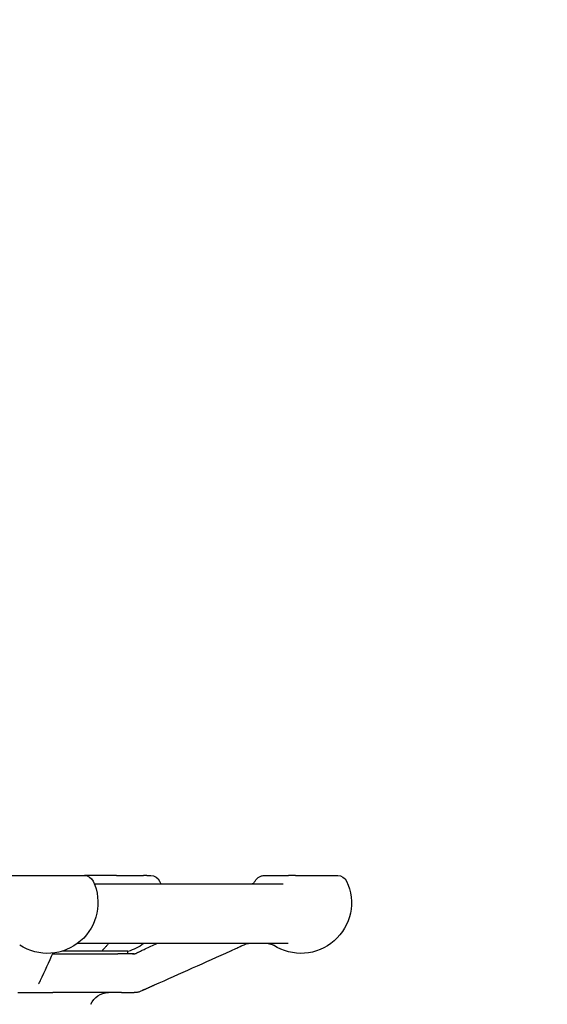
# Model space of a CAD drawing. Header units: inches. Extents: x 1 to 669, y 0 to 417.
# Tile 285 of 448: x 358.49 to 361.89, y 238.23 to 244.56. Entities that reach past the tile are written whole.
import ezdxf

# ---------------------------------------------------------------- set-up
doc = ezdxf.new("R2010")
doc.units = ezdxf.units.IN
doc.header["$LTSCALE"] = 12
doc.header["$MEASUREMENT"] = 0
doc.header["$PDMODE"] = 1
doc.layers.get('Defpoints').update_dxf_attribs({"linetype": 'CONTINUOUS'})
doc.layers.add('D', color=2, linetype='CONTINUOUS')
doc.layers.add('Q', color=4, linetype='CONTINUOUS')
doc.styles.get("Standard").update_dxf_attribs({"font": 'SIMPLEX.SHX', "width": 0.875})
doc.dimstyles.new('STANDARD$0', dxfattribs={"dimscale": 32, "dimtxt": 0.09375, "dimasz": 0.0625, "dimexe": 0.03125, "dimexo": 0.03125, "dimgap": 0.03125, "dimtad": 1, "dimtih": 1, "dimtoh": 1, "dimdec": 4, "dimzin": 12, "dimdsep": 46, "dimlunit": 5, "dimtxsty": 'Standard', "dimcen": -0.03125, "dimclrd": 256, "dimclre": 256, "dimclrt": 256, "dimadec": 0, "dimazin": 0, "dimtfac": 0.875, "dimtdec": 4, "dimtofl": 0, "dimtmove": 0, "dimatfit": 3, "dimfxl": 1, "dimtolj": 1, "dimtzin": 12, "dimlwd": 13, "dimlwe": 13, "dimarcsym": 0})

# ---------------------------------------------------------------- blocks, each defined once
blk = doc.blocks.new('*D70')
at = {"layer": 'D', "lineweight": 13, "transparency": 16777216}
for p, q in [((327.5446, 287.0038), (425.2048, 287.0038)), ((424.2048, 285.0038), (424.2048, 231.3716)), ((424.2048, 167.621), (424.2048, 223.2466)), ((370.1312, 165.621), (425.2048, 165.621))]:
    blk.add_line(p, q, dxfattribs=at)
at = {"layer": 'D', "transparency": 16777216}
for points in [[(423.8715, 285.0038), (424.5382, 285.0038), (424.2048, 287.0038)], [(423.8715, 167.621), (424.5382, 167.621), (424.2048, 165.621)]]:
    blk.add_solid(points, dxfattribs=at)
at = {"layer": 'Defpoints', "color": 0, "transparency": 16777216}
for p in [(326.5446, 287.0038), (369.1312, 165.621), (424.2048, 165.621)]:
    blk.add_point(p, dxfattribs=at)
at = {"layer": 'D', "transparency": 16777216, "insert": (424.2048, 227.3091), "char_height": 3, "attachment_point": 5}
blk.add_mtext('\\A1;121{\\H0.875x;\\S1/2;}{}{\\C2;%%p1}', dxfattribs=at)

msp = doc.modelspace()

# ---------------------------------------------------------------- linework, layer by layer
at = {"layer": 'Q', "extrusion": (-1, 4.93038e-32, -2.22045e-16)}
for p, q in [((358.43883, 239.05997), (358.91096, 239.05997)), ((359.1171, 239.05997), (359.28994, 239.05997)), ((359.31269, 239.05997), (359.33756, 239.05997)), ((360.08196, 239.05997), (360.22389, 239.05997)), ((360.26828, 239.05997), (360.54039, 239.05997)), ((358.98157, 239.00747), (360.19004, 239.00747)), ((360.22134, 238.62247), (358.86435, 238.62247)), ((358.70532, 238.55747), (359.12618, 238.55747)), ((359.19051, 238.5731), (358.76416, 238.5731)), ((358.78844, 238.5731), (358.78844, 238.58127)), ((359.19051, 238.55747), (359.19051, 238.5731)), ((359.14813, 238.30747), (358.70731, 238.30747)), ((359.23661, 238.30747), (359.23021, 238.30747))]:
    msp.add_line(p, q, dxfattribs=at)
at = {"layer": 'Q', "extrusion": (2.22045e-16, -1.09476e-47, -1)}
for centre, radius, start, end in [((-358.9099, 238.99747), 0.0625, 90, 154.623066), ((-359.33756, 238.99747), 0.0625, 90, 154.623066), ((-360.54039, 238.99747), 0.0625, 90, 154.623066), ((-358.67273, 238.88497), 0.325, 154.623066, 303.327127), ((-359.10039, 238.88497), 0.325, 154.623066, 157.856779), ((-360.30322, 238.88497), 0.325, 154.623066, 302.995885), ((-359.10039, 238.88497), 0.325, 233.871073, 253.900735), ((-360.09219, 238.55997), 0.0625, 90, 122.995885), ((-359.06551, 238.18247), 0.125, 23.579709, 90)]:
    msp.add_arc(centre, radius, start, end, dxfattribs=at)
at = {"layer": 'Q'}
for centre, major_axis, ratio, start_param, end_param in [((358.98889, 238.63073), (0.04589, -0.04243), 0.8331608, -0.0040402, 0.0001201), ((359.32582, 238.53126), (-0.02546, 0.05708), 0.0996536, -0.0020317, -0.0001284), ((359.33392, 238.41198), (0.02546, -0.05708), 0.0996553, -0.0067821, -0.000219)]:
    msp.add_ellipse(centre, major_axis=major_axis, ratio=ratio, start_param=start_param, end_param=end_param, dxfattribs=at)
at = {"layer": 'Q', "extrusion": (2.22045e-16, -1.2326e-32, -1)}
msp.add_ellipse((359.82377, 238.63073), major_axis=(0.0255, -0.05706), ratio=0.0000134, start_param=0, end_param=0.0005371, dxfattribs=at)
at = {"layer": 'Q'}
for points, knots in [([(359.1171, 239.05997), (359.09479, 239.05997), (359.04974, 239.05997), (358.97605, 239.05997), (358.93137, 239.05997), (358.91096, 239.05997)], [-4.712389, -4.712389, -4.712389, -4.712389, -2.9171932, -1.1219974, 1.5707963, 1.5707963, 1.5707963, 1.5707963]), ([(360.0114, 239.02826), (360.01462, 239.03397), (360.01883, 239.03922), (360.02856, 239.0481), (360.03423, 239.05183), (360.0463, 239.05721), (360.05283, 239.05896), (360.06103, 239.05981), (360.06268, 239.05992), (360.06464, 239.05996), (360.06495, 239.05997), (360.06538, 239.05997), (360.06549, 239.05997), (360.06565, 239.05997), (360.0657, 239.05997), (360.06574, 239.05997), (360.06575, 239.05997), (360.06577, 239.05997), (360.06576, 239.05997), (360.06577, 239.05997), (360.06577, 239.05997), (360.06577, 239.05997), (360.06577, 239.05997), (360.06577, 239.05997)], [0, 0, 0, 0, 0.019680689, 0.019680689, 0.039533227, 0.039533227, 0.059322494, 0.059322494, 0.06427674, 0.06427674, 0.065204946, 0.065204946, 0.065553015, 0.065553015, 0.06568358, 0.06568358, 0.065698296, 0.065698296, 0.065747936, 0.065747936, 0.066233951, 0.066233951, 0.066327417, 0.066327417, 0.066327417, 0.066327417]), ([(360.06577, 239.05997), (360.06577, 239.05997), (360.06577, 239.05997), (360.06577, 239.05997), (360.06577, 239.05997), (360.06577, 239.05997), (360.06578, 239.05997), (360.06581, 239.05997), (360.06586, 239.05997), (360.06615, 239.05997), (360.06659, 239.05997), (360.06826, 239.05997), (360.06978, 239.05997), (360.07438, 239.05997), (360.07775, 239.05997), (360.08196, 239.05997)], [0.000304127, 0.000304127, 0.000304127, 0.000304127, 0.000354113, 0.000354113, 0.001031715, 0.001031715, 0.003064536, 0.003064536, 0.009163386, 0.009163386, 0.027470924, 0.027470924, 0.054960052, 0.054960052, 0.088687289, 0.088687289, 0.088687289, 0.088687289]), ([(358.97341, 239.00833), (358.97437, 239.00812), (358.97537, 239.00795), (358.97806, 239.00759), (358.9798, 239.00747), (358.98157, 239.00747)], [0.151139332, 0.151139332, 0.151139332, 0.151139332, 0.156194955, 0.156194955, 0.164381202, 0.164381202, 0.164381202, 0.164381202]), ([(359.36683, 239.00804), (359.36683, 239.00804), (359.36701, 239.00797), (359.36799, 239.00771), (359.36929, 239.00747), (359.37082, 239.00747)], [0.116599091, 0.116599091, 0.116599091, 0.116599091, 0.124591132, 0.124591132, 0.141043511, 0.141043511, 0.141043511, 0.141043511]), ([(359.98756, 239.00747), (359.98836, 239.00747), (359.9894, 239.00751), (359.99291, 239.00905), (359.99456, 239.00984), (359.99884, 239.01301), (360.00066, 239.01449), (360.00412, 239.01807), (360.00549, 239.01961), (360.0084, 239.0234), (360.00997, 239.0257), (360.01142, 239.02826)], [0, 0, 0, 0, 0.06339003, 0.06339003, 0.09615898, 0.09615898, 0.11408396, 0.11408396, 0.1239527, 0.1239527, 0.13440017, 0.13440017, 0.13440017, 0.13440017]), ([(359.06626, 238.62247), (359.06332, 238.61996), (359.06069, 238.6173), (359.05418, 238.61024), (359.0508, 238.60615), (359.04264, 238.59672), (359.03812, 238.59192), (359.03478, 238.58831)], [0.022783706, 0.022783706, 0.022783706, 0.022783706, 0.044444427, 0.044444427, 0.073722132, 0.073722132, 0.103025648, 0.103025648, 0.103025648, 0.103025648]), ([(359.9198, 238.60565), (359.91091, 238.60149), (359.90086, 238.5969), (359.87894, 238.58696), (359.86674, 238.58148), (359.85281, 238.57526), (359.85104, 238.57447), (359.84928, 238.57368)], [0.000010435, 0.000010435, 0.000010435, 0.000010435, 0.036181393, 0.036181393, 0.076385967, 0.076385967, 0.082221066, 0.082221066, 0.082221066, 0.082221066]), ([(359.95521, 238.62129), (359.95482, 238.62121), (359.95453, 238.62115), (359.95391, 238.62101), (359.95361, 238.62093), (359.95239, 238.62061), (359.9514, 238.6203), (359.94863, 238.61927), (359.94644, 238.61828), (359.94208, 238.61622), (359.9393, 238.6149), (359.93223, 238.61151), (359.92812, 238.60955), (359.9225, 238.60691), (359.92116, 238.60628), (359.9198, 238.60565)], [0, 0, 0, 0, 0.001882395, 0.001882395, 0.004381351, 0.004381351, 0.011882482, 0.011882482, 0.022416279, 0.022416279, 0.034462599, 0.034462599, 0.052230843, 0.052230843, 0.057703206, 0.057703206, 0.057703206, 0.057703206]), ([(359.97533, 238.62247), (359.97523, 238.62247), (359.97513, 238.62247), (359.97494, 238.62247), (359.97485, 238.62247), (359.97459, 238.62247), (359.97443, 238.62247), (359.97399, 238.62247), (359.97373, 238.62247), (359.97301, 238.62247), (359.9726, 238.62247), (359.97147, 238.62246), (359.97082, 238.62245), (359.96869, 238.62243), (359.96755, 238.62241), (359.96504, 238.62233), (359.96381, 238.62229), (359.96205, 238.62218), (359.96149, 238.62214), (359.96055, 238.62206), (359.96023, 238.62203), (359.95953, 238.62196), (359.95914, 238.62191), (359.95848, 238.62183), (359.95825, 238.6218), (359.95776, 238.62173), (359.95751, 238.6217), (359.957, 238.62162), (359.95674, 238.62158), (359.956, 238.62145), (359.95558, 238.62137), (359.95522, 238.6213)], [0, 0, 0, 0, 0.000313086, 0.000313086, 0.000622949, 0.000622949, 0.00122461, 0.00122461, 0.002375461, 0.002375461, 0.004581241, 0.004581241, 0.00887275, 0.00887275, 0.019242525, 0.019242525, 0.02544757, 0.02544757, 0.028693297, 0.028693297, 0.030180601, 0.030180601, 0.03166843, 0.03166843, 0.032409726, 0.032409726, 0.033156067, 0.033156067, 0.033998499, 0.033998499, 0.035847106, 0.035847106, 0.035847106, 0.035847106]), ([(359.18226, 238.55747), (359.18033, 238.55747), (359.17841, 238.55747), (359.17646, 238.55747), (359.17577, 238.55747), (359.17507, 238.55747), (359.17436, 238.55747), (359.17328, 238.55747), (359.17219, 238.55747), (359.1711, 238.55747), (359.16948, 238.55747), (359.16785, 238.55747), (359.16622, 238.55747), (359.16573, 238.55747), (359.16524, 238.55747), (359.16475, 238.55747), (359.16249, 238.55747), (359.16024, 238.55747), (359.15806, 238.55747), (359.15765, 238.55747), (359.15724, 238.55747), (359.15683, 238.55747), (359.15484, 238.55747), (359.15293, 238.55747), (359.15113, 238.55747), (359.15093, 238.55747), (359.15073, 238.55747), (359.15054, 238.55747), (359.14921, 238.55747), (359.14794, 238.55747), (359.14674, 238.55747), (359.14583, 238.55747), (359.14496, 238.55747), (359.14412, 238.55747), (359.14379, 238.55747), (359.14346, 238.55747), (359.14314, 238.55747), (359.14221, 238.55747), (359.14132, 238.55747), (359.14044, 238.55747), (359.13982, 238.55747), (359.13921, 238.55747), (359.13862, 238.55747), (359.13825, 238.55747), (359.13788, 238.55747), (359.13752, 238.55747), (359.13651, 238.55747), (359.13554, 238.55747), (359.13466, 238.55747), (359.13438, 238.55747), (359.13412, 238.55747), (359.13386, 238.55747), (359.13345, 238.55747), (359.13306, 238.55747), (359.13268, 238.55747), (359.13185, 238.55747), (359.13114, 238.55747), (359.13046, 238.55747), (359.12997, 238.55747), (359.12951, 238.55747), (359.12907, 238.55747), (359.1286, 238.55747), (359.12817, 238.55747), (359.12779, 238.55747), (359.12773, 238.55747), (359.12768, 238.55747), (359.12762, 238.55747), (359.12731, 238.55747), (359.12703, 238.55747), (359.1268, 238.55747), (359.12656, 238.55747), (359.12637, 238.55747), (359.12618, 238.55747)], [0.5, 0.5, 0.5, 0.5, 0.53682576, 0.53682576, 0.53682576, 0.55000493, 0.55000493, 0.55000493, 0.57025158, 0.57025158, 0.57025158, 0.60000086, 0.60000086, 0.60000086, 0.60892248, 0.60892248, 0.60892248, 0.64999954, 0.64999954, 0.64999954, 0.65780717, 0.65780717, 0.65780717, 0.69579855, 0.69579855, 0.69579855, 0.6999995, 0.6999995, 0.6999995, 0.72842718, 0.72842718, 0.72842718, 0.75000229, 0.75000229, 0.75000229, 0.75845742, 0.75845742, 0.75845742, 0.78288865, 0.78288865, 0.78288865, 0.80000904, 0.80000904, 0.80000904, 0.81062375, 0.81062375, 0.81062375, 0.84074571, 0.84074571, 0.84074571, 0.84998864, 0.84998864, 0.84998864, 0.86505045, 0.86505045, 0.86505045, 0.89878784, 0.89878784, 0.89878784, 0.92352129, 0.92352129, 0.92352129, 0.94999814, 0.94999814, 0.94999814, 0.95385649, 0.95385649, 0.95385649, 0.97692825, 0.97692825, 0.97692825, 1, 1, 1, 1]), ([(359.22865, 238.55747), (359.22857, 238.55747), (359.2285, 238.55747), (359.22841, 238.55747), (359.2283, 238.55747), (359.22818, 238.55747), (359.22803, 238.55747), (359.228, 238.55747), (359.22797, 238.55747), (359.22794, 238.55747), (359.22775, 238.55747), (359.22753, 238.55747), (359.22727, 238.55747), (359.22706, 238.55747), (359.22682, 238.55747), (359.22656, 238.55747), (359.22651, 238.55747), (359.22647, 238.55747), (359.22642, 238.55747), (359.22614, 238.55747), (359.22583, 238.55747), (359.22549, 238.55747), (359.22518, 238.55747), (359.22484, 238.55747), (359.22445, 238.55747), (359.22439, 238.55747), (359.22432, 238.55747), (359.22425, 238.55747), (359.22378, 238.55747), (359.22325, 238.55747), (359.22266, 238.55747), (359.22221, 238.55747), (359.22172, 238.55747), (359.2212, 238.55747), (359.22076, 238.55747), (359.22029, 238.55747), (359.21981, 238.55747), (359.21897, 238.55747), (359.21808, 238.55747), (359.21715, 238.55747), (359.21705, 238.55747), (359.21696, 238.55747), (359.21686, 238.55747), (359.21617, 238.55747), (359.21547, 238.55747), (359.21474, 238.55747), (359.21379, 238.55747), (359.2128, 238.55747), (359.21175, 238.55747), (359.21165, 238.55747), (359.21155, 238.55747), (359.21144, 238.55747), (359.21019, 238.55747), (359.20884, 238.55747), (359.2074, 238.55747), (359.20679, 238.55747), (359.20615, 238.55747), (359.2055, 238.55747), (359.20443, 238.55747), (359.20332, 238.55747), (359.20217, 238.55747), (359.20087, 238.55747), (359.19952, 238.55747), (359.19815, 238.55747), (359.19625, 238.55747), (359.1943, 238.55747), (359.19235, 238.55747), (359.19164, 238.55747), (359.19093, 238.55747), (359.19022, 238.55747), (359.1891, 238.55747), (359.18798, 238.55747), (359.18686, 238.55747), (359.18532, 238.55747), (359.18379, 238.55747), (359.18226, 238.55747)], [0, 0, 0, 0, 0.02163398, 0.02163398, 0.02163398, 0.04564635, 0.04564635, 0.04564635, 0.05000205, 0.05000205, 0.05000205, 0.07711716, 0.07711716, 0.07711716, 0.09999795, 0.09999795, 0.09999795, 0.10381217, 0.10381217, 0.10381217, 0.12782266, 0.12782266, 0.12782266, 0.14999948, 0.14999948, 0.14999948, 0.15388028, 0.15388028, 0.15388028, 0.17990413, 0.17990413, 0.17990413, 0.20001231, 0.20001231, 0.20001231, 0.21711518, 0.21711518, 0.21711518, 0.24689433, 0.24689433, 0.24689433, 0.24999988, 0.24999988, 0.24999988, 0.27180668, 0.27180668, 0.27180668, 0.2999999, 0.2999999, 0.2999999, 0.30268562, 0.30268562, 0.30268562, 0.33580776, 0.33580776, 0.33580776, 0.35000518, 0.35000518, 0.35000518, 0.37342964, 0.37342964, 0.37342964, 0.40000155, 0.40000155, 0.40000155, 0.43671482, 0.43671482, 0.43671482, 0.44999696, 0.44999696, 0.44999696, 0.47100316, 0.47100316, 0.47100316, 0.5, 0.5, 0.5, 0.5]), ([(359.21996, 238.55747), (359.22004, 238.55747), (359.22011, 238.55747), (359.22027, 238.55747), (359.22035, 238.55747), (359.2206, 238.55747), (359.22079, 238.55747), (359.22118, 238.55747), (359.22139, 238.55747), (359.22182, 238.55748), (359.22204, 238.55748), (359.22246, 238.55748), (359.22267, 238.55748), (359.22326, 238.55749), (359.22363, 238.55749), (359.2247, 238.55751), (359.22534, 238.55752), (359.22712, 238.55756), (359.22815, 238.55759), (359.22977, 238.55765), (359.23042, 238.55767), (359.23187, 238.55775), (359.23269, 238.55781), (359.23396, 238.55793), (359.2344, 238.55798), (359.23504, 238.55806), (359.23525, 238.55808), (359.23565, 238.55814), (359.23583, 238.55816), (359.23618, 238.55821), (359.23633, 238.55824), (359.23678, 238.55831), (359.23703, 238.55835), (359.23752, 238.55844), (359.23775, 238.55848), (359.23794, 238.55852)], [0, 0, 0, 0, 0.000370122, 0.000370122, 0.000734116, 0.000734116, 0.001380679, 0.001380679, 0.002028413, 0.002028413, 0.00267298, 0.00267298, 0.003314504, 0.003314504, 0.004598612, 0.004598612, 0.007237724, 0.007237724, 0.01234842, 0.01234842, 0.014939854, 0.014939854, 0.017544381, 0.017544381, 0.01884505, 0.01884505, 0.01948997, 0.01948997, 0.020132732, 0.020132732, 0.020773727, 0.020773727, 0.022058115, 0.022058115, 0.023659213, 0.023659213, 0.023659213, 0.023659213]), ([(359.23797, 238.55853), (359.23847, 238.55863), (359.23874, 238.55869), (359.23951, 238.55889), (359.24021, 238.5591), (359.24074, 238.55928), (359.24087, 238.55933), (359.24119, 238.55946), (359.24135, 238.55952), (359.24176, 238.55969), (359.24192, 238.55976), (359.24246, 238.56), (359.24292, 238.56022), (359.24392, 238.56069), (359.24444, 238.56094), (359.24591, 238.56166), (359.24688, 238.56215), (359.25019, 238.56387), (359.25268, 238.56524), (359.25589, 238.56698), (359.25675, 238.56745), (359.25761, 238.56791)], [0, 0, 0, 0, 0.004338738, 0.004338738, 0.011023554, 0.011023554, 0.014715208, 0.014715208, 0.017489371, 0.017489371, 0.018823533, 0.018823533, 0.021081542, 0.021081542, 0.023284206, 0.023284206, 0.027805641, 0.027805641, 0.037410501, 0.037410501, 0.040951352, 0.040951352, 0.040951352, 0.040951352]), ([(359.25761, 238.56791), (359.26363, 238.57115), (359.27005, 238.57436), (359.28442, 238.58121), (359.29246, 238.58481), (359.30037, 238.58834)], [0, 0, 0, 0, 0.024247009, 0.024247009, 0.050365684, 0.050365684, 0.050365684, 0.050365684]), ([(358.62677, 238.38589), (358.62575, 238.38367), (358.62408, 238.37996), (358.62043, 238.37283), (358.61886, 238.37001), (358.61695, 238.36657), (358.6164, 238.36558), (358.61572, 238.3643), (358.6155, 238.36388), (358.61544, 238.36377), (358.61544, 238.36377), (358.61544, 238.36377)], [0, 0, 0, 0, 0.018782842, 0.018782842, 0.034259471, 0.034259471, 0.0432408, 0.0432408, 0.049740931, 0.049740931, 0.050550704, 0.050550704, 0.050550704, 0.050550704]), ([(359.35934, 238.35488), (359.35787, 238.35423), (359.3564, 238.35357), (359.35487, 238.35289), (359.35313, 238.35211), (359.35133, 238.35131), (359.34945, 238.35047), (359.3468, 238.34929), (359.34402, 238.34805), (359.34118, 238.34679), (359.34019, 238.34635), (359.33919, 238.3459), (359.33819, 238.34546), (359.33712, 238.34498), (359.33604, 238.3445), (359.33496, 238.34402), (359.3327, 238.34301), (359.33043, 238.342), (359.32811, 238.34097), (359.32758, 238.34074), (359.32705, 238.3405), (359.32652, 238.34027), (359.32456, 238.33939), (359.32256, 238.33851), (359.32056, 238.33762), (359.3185, 238.3367), (359.31643, 238.33578), (359.31438, 238.33488), (359.31355, 238.33451), (359.31272, 238.33414), (359.3119, 238.33378), (359.30945, 238.33269), (359.30705, 238.33163), (359.30471, 238.33059), (359.304, 238.33028), (359.3033, 238.32997), (359.3026, 238.32967), (359.301, 238.32896), (359.29943, 238.32826), (359.29788, 238.32758), (359.29576, 238.32665), (359.2937, 238.32574), (359.29169, 238.32486)], [0, 0, 0, 0, 0.03869365, 0.03869365, 0.03869365, 0.0827018, 0.0827018, 0.0827018, 0.14488627, 0.14488627, 0.14488627, 0.16665914, 0.16665914, 0.16665914, 0.18998951, 0.18998951, 0.18998951, 0.2389066, 0.2389066, 0.2389066, 0.25000294, 0.25000294, 0.25000294, 0.29111387, 0.29111387, 0.29111387, 0.33332742, 0.33332742, 0.33332742, 0.35041916, 0.35041916, 0.35041916, 0.40130162, 0.40130162, 0.40130162, 0.41666247, 0.41666247, 0.41666247, 0.45192877, 0.45192877, 0.45192877, 0.5, 0.5, 0.5, 0.5]), ([(358.48245, 238.30747), (358.48305, 238.30747), (358.48365, 238.30747), (358.48433, 238.30747), (358.48507, 238.30747), (358.48589, 238.30747), (358.48684, 238.30747), (358.48768, 238.30747), (358.48862, 238.30747), (358.48965, 238.30747), (358.48995, 238.30747), (358.49025, 238.30747), (358.49055, 238.30747), (358.49309, 238.30747), (358.49612, 238.30747), (358.4993, 238.30747), (358.50004, 238.30747), (358.50079, 238.30747), (358.50155, 238.30747), (358.5025, 238.30747), (358.50346, 238.30747), (358.50443, 238.30747), (358.50603, 238.30747), (358.50765, 238.30747), (358.50931, 238.30747), (358.51107, 238.30747), (358.51289, 238.30747), (358.51482, 238.30747), (358.51505, 238.30747), (358.51529, 238.30747), (358.51553, 238.30747), (358.5173, 238.30747), (358.51918, 238.30747), (358.52116, 238.30747), (358.52377, 238.30747), (358.52656, 238.30747), (358.52947, 238.30747), (358.53075, 238.30747), (358.53205, 238.30747), (358.53336, 238.30747), (358.53621, 238.30747), (358.53913, 238.30747), (358.54205, 238.30747), (358.54487, 238.30747), (358.54768, 238.30747), (358.55047, 238.30747), (358.5515, 238.30747), (358.55253, 238.30747), (358.55355, 238.30747), (358.55506, 238.30747), (358.55656, 238.30747), (358.55806, 238.30747), (358.5611, 238.30747), (358.56412, 238.30747), (358.56721, 238.30747), (358.56931, 238.30747), (358.57143, 238.30747), (358.57361, 238.30747), (358.57464, 238.30747), (358.57568, 238.30747), (358.57673, 238.30747), (358.58037, 238.30747), (358.58414, 238.30747), (358.58801, 238.30747), (358.59054, 238.30747), (358.59311, 238.30747), (358.5957, 238.30747)], [0, 0, 0, 0, 0.02356226, 0.02356226, 0.02356226, 0.0488959, 0.0488959, 0.0488959, 0.07143796, 0.07143796, 0.07143796, 0.07782466, 0.07782466, 0.07782466, 0.13059658, 0.13059658, 0.13059658, 0.14284268, 0.14284268, 0.14284268, 0.15831102, 0.15831102, 0.15831102, 0.18385996, 0.18385996, 0.18385996, 0.21100879, 0.21100879, 0.21100879, 0.21428565, 0.21428565, 0.21428565, 0.23890543, 0.23890543, 0.23890543, 0.27144624, 0.27144624, 0.27144624, 0.28571898, 0.28571898, 0.28571898, 0.31652738, 0.31652738, 0.31652738, 0.34617787, 0.34617787, 0.34617787, 0.35713782, 0.35713782, 0.35713782, 0.37336361, 0.37336361, 0.37336361, 0.40623474, 0.40623474, 0.40623474, 0.42857678, 0.42857678, 0.42857678, 0.43916849, 0.43916849, 0.43916849, 0.47599023, 0.47599023, 0.47599023, 0.5, 0.5, 0.5, 0.5]), ([(358.5957, 238.30747), (358.60245, 238.30747), (358.60939, 238.30747), (358.61611, 238.30747), (358.61707, 238.30747), (358.61802, 238.30747), (358.61897, 238.30747), (358.62232, 238.30747), (358.62559, 238.30747), (358.62875, 238.30747), (358.63227, 238.30747), (358.63566, 238.30747), (358.63889, 238.30747), (358.63936, 238.30747), (358.63982, 238.30747), (358.64028, 238.30747), (358.64276, 238.30747), (358.64514, 238.30747), (358.64743, 238.30747), (358.65092, 238.30747), (358.65422, 238.30747), (358.65747, 238.30747), (358.65771, 238.30747), (358.65795, 238.30747), (358.65818, 238.30747), (358.66051, 238.30747), (358.66283, 238.30747), (358.66513, 238.30747), (358.66795, 238.30747), (358.67076, 238.30747), (358.67353, 238.30747), (358.67395, 238.30747), (358.67437, 238.30747), (358.67479, 238.30747), (358.678, 238.30747), (358.68114, 238.30747), (358.6841, 238.30747), (358.68616, 238.30747), (358.68814, 238.30747), (358.69, 238.30747), (358.69087, 238.30747), (358.69172, 238.30747), (358.69253, 238.30747), (358.6946, 238.30747), (358.69647, 238.30747), (358.69811, 238.30747), (358.6992, 238.30747), (358.70019, 238.30747), (358.70109, 238.30747), (358.70146, 238.30747), (358.70181, 238.30747), (358.70214, 238.30747), (358.70326, 238.30747), (358.70421, 238.30747), (358.70504, 238.30747), (358.70587, 238.30747), (358.70659, 238.30747), (358.70731, 238.30747)], [0.5, 0.5, 0.5, 0.5, 0.5625, 0.5625, 0.5625, 0.57142787, 0.57142787, 0.57142787, 0.6028181, 0.6028181, 0.6028181, 0.63779304, 0.63779304, 0.63779304, 0.64285602, 0.64285602, 0.64285602, 0.67005267, 0.67005267, 0.67005267, 0.71129609, 0.71129609, 0.71129609, 0.71428567, 0.71428567, 0.71428567, 0.74392576, 0.74392576, 0.74392576, 0.78020307, 0.78020307, 0.78020307, 0.78571522, 0.78571522, 0.78571522, 0.82787933, 0.82787933, 0.82787933, 0.85713721, 0.85713721, 0.85713721, 0.87090949, 0.87090949, 0.87090949, 0.90564225, 0.90564225, 0.90564225, 0.92856229, 0.92856229, 0.92856229, 0.93791133, 0.93791133, 0.93791133, 0.96895567, 0.96895567, 0.96895567, 1, 1, 1, 1]), ([(359.14813, 238.30747), (359.1484, 238.30747), (359.14868, 238.30747), (359.149, 238.30747), (359.14934, 238.30747), (359.14973, 238.30747), (359.15019, 238.30747), (359.1504, 238.30747), (359.15063, 238.30747), (359.15087, 238.30747), (359.1512, 238.30747), (359.15156, 238.30747), (359.15195, 238.30747), (359.15272, 238.30747), (359.15362, 238.30747), (359.1546, 238.30747), (359.15498, 238.30747), (359.15538, 238.30747), (359.15578, 238.30747), (359.15666, 238.30747), (359.1576, 238.30747), (359.15857, 238.30747), (359.15971, 238.30747), (359.16089, 238.30747), (359.16208, 238.30747), (359.16215, 238.30747), (359.16221, 238.30747), (359.16228, 238.30747), (359.16324, 238.30747), (359.1642, 238.30747), (359.16517, 238.30747), (359.16613, 238.30747), (359.1671, 238.30747), (359.16808, 238.30747), (359.16847, 238.30747), (359.16887, 238.30747), (359.16927, 238.30747), (359.16991, 238.30747), (359.17057, 238.30747), (359.17124, 238.30747), (359.17241, 238.30747), (359.17363, 238.30747), (359.1749, 238.30747), (359.17568, 238.30747), (359.17648, 238.30747), (359.1773, 238.30747), (359.17797, 238.30747), (359.17865, 238.30747), (359.17934, 238.30747), (359.18169, 238.30747), (359.18416, 238.30747), (359.18661, 238.30747), (359.18824, 238.30747), (359.18986, 238.30747), (359.19143, 238.30747), (359.19288, 238.30747), (359.19429, 238.30747), (359.19565, 238.30747)], [0, 0, 0, 0, 0.027533, 0.027533, 0.027533, 0.05761433, 0.05761433, 0.05761433, 0.07145027, 0.07145027, 0.07145027, 0.09037496, 0.09037496, 0.09037496, 0.12829621, 0.12829621, 0.12829621, 0.14286251, 0.14286251, 0.14286251, 0.17475918, 0.17475918, 0.17475918, 0.21223111, 0.21223111, 0.21223111, 0.2142857, 0.2142857, 0.2142857, 0.24428678, 0.24428678, 0.24428678, 0.27388671, 0.27388671, 0.27388671, 0.28571299, 0.28571299, 0.28571299, 0.30452307, 0.30452307, 0.30452307, 0.33720853, 0.33720853, 0.33720853, 0.35715373, 0.35715373, 0.35715373, 0.37347874, 0.37347874, 0.37347874, 0.429179, 0.429179, 0.429179, 0.46608856, 0.46608856, 0.46608856, 0.5, 0.5, 0.5, 0.5]), ([(359.19565, 238.30747), (359.19691, 238.30747), (359.19813, 238.30747), (359.19932, 238.30747), (359.20052, 238.30747), (359.20169, 238.30747), (359.20285, 238.30747), (359.20389, 238.30747), (359.20493, 238.30747), (359.20596, 238.30747), (359.20711, 238.30747), (359.20825, 238.30747), (359.20937, 238.30747), (359.21104, 238.30747), (359.21268, 238.30747), (359.2142, 238.30747), (359.21473, 238.30747), (359.21525, 238.30747), (359.21575, 238.30747), (359.2162, 238.30747), (359.21664, 238.30747), (359.21706, 238.30747), (359.21785, 238.30747), (359.21858, 238.30747), (359.21926, 238.30747), (359.21977, 238.30747), (359.22025, 238.30747), (359.22071, 238.30747), (359.22087, 238.30747), (359.22103, 238.30747), (359.22118, 238.30747), (359.22175, 238.30747), (359.2223, 238.30747), (359.22282, 238.30747), (359.2234, 238.30747), (359.22395, 238.30747), (359.22448, 238.30747), (359.22534, 238.30747), (359.22614, 238.30747), (359.22683, 238.30747), (359.22704, 238.30747), (359.22725, 238.30747), (359.22744, 238.30747), (359.22765, 238.30747), (359.22784, 238.30747), (359.22801, 238.30747), (359.22832, 238.30747), (359.22858, 238.30747), (359.22881, 238.30747), (359.22898, 238.30747), (359.22914, 238.30747), (359.22928, 238.30747), (359.22937, 238.30747), (359.22947, 238.30747), (359.22956, 238.30747), (359.22965, 238.30747), (359.22973, 238.30747), (359.2298, 238.30747), (359.22987, 238.30747), (359.22994, 238.30747), (359.23, 238.30747), (359.23005, 238.30747), (359.23009, 238.30747), (359.23014, 238.30747), (359.23016, 238.30747), (359.23019, 238.30747), (359.23021, 238.30747)], [0.5, 0.5, 0.5, 0.5, 0.53151908, 0.53151908, 0.53151908, 0.5635285, 0.5635285, 0.5635285, 0.59238211, 0.59238211, 0.59238211, 0.624135, 0.624135, 0.624135, 0.67111812, 0.67111812, 0.67111812, 0.68748911, 0.68748911, 0.68748911, 0.70227521, 0.70227521, 0.70227521, 0.7296293, 0.7296293, 0.7296293, 0.75000215, 0.75000215, 0.75000215, 0.75718293, 0.75718293, 0.75718293, 0.78348128, 0.78348128, 0.78348128, 0.81249997, 0.81249997, 0.81249997, 0.86003233, 0.86003233, 0.86003233, 0.87497902, 0.87497902, 0.87497902, 0.89072987, 0.89072987, 0.89072987, 0.9180474, 0.9180474, 0.9180474, 0.93900739, 0.93900739, 0.93900739, 0.95394068, 0.95394068, 0.95394068, 0.9685301, 0.9685301, 0.9685301, 0.98212352, 0.98212352, 0.98212352, 0.99336581, 0.99336581, 0.99336581, 1, 1, 1, 1]), ([(359.2507, 238.30893), (359.25, 238.30878), (359.24923, 238.30862), (359.24775, 238.30835), (359.24701, 238.30823), (359.24603, 238.30808), (359.24577, 238.30805), (359.24533, 238.30799), (359.24514, 238.30796), (359.24469, 238.30791), (359.24444, 238.30787), (359.244, 238.30782), (359.24381, 238.3078), (359.24343, 238.30776), (359.24325, 238.30774), (359.24287, 238.30771), (359.24265, 238.30768), (359.24221, 238.30765), (359.24204, 238.30763), (359.24168, 238.30761), (359.24152, 238.30759), (359.24123, 238.30758), (359.24113, 238.30757), (359.24086, 238.30755), (359.24068, 238.30754), (359.24034, 238.30753), (359.24017, 238.30752), (359.23978, 238.30751), (359.23956, 238.3075), (359.23912, 238.30749), (359.2389, 238.30749), (359.23857, 238.30748), (359.23846, 238.30748), (359.23828, 238.30748), (359.23821, 238.30748), (359.23808, 238.30748), (359.23802, 238.30747), (359.23793, 238.30747), (359.23789, 238.30747), (359.23781, 238.30747), (359.23778, 238.30747), (359.23769, 238.30747), (359.23765, 238.30747), (359.23758, 238.30747), (359.23755, 238.30747), (359.23749, 238.30747), (359.23745, 238.30747), (359.2374, 238.30747), (359.23738, 238.30747), (359.23736, 238.30747), (359.23736, 238.30747), (359.23735, 238.30747), (359.23735, 238.30747), (359.23735, 238.30747), (359.23735, 238.30747), (359.23735, 238.30747)], [0.000021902, 0.000021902, 0.000021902, 0.000021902, 0.002336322, 0.002336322, 0.004554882, 0.004554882, 0.005362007, 0.005362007, 0.005980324, 0.005980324, 0.006989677, 0.006989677, 0.008043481, 0.008043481, 0.009566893, 0.009566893, 0.011342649, 0.011342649, 0.012269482, 0.012269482, 0.012918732, 0.012918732, 0.013255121, 0.013255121, 0.013769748, 0.013769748, 0.014277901, 0.014277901, 0.014977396, 0.014977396, 0.015708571, 0.015708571, 0.016033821, 0.016033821, 0.016238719, 0.016238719, 0.01643697, 0.01643697, 0.016599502, 0.016599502, 0.016815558, 0.016815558, 0.017167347, 0.017167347, 0.017515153, 0.017515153, 0.018036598, 0.018036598, 0.018427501, 0.018427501, 0.01850079, 0.01850079, 0.018528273, 0.018528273, 0.018542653, 0.018542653, 0.018542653, 0.018542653]), ([(359.29119, 238.32463), (359.28266, 238.32089), (359.27486, 238.3175), (359.26517, 238.31348), (359.26257, 238.31241), (359.25882, 238.3111), (359.25764, 238.31071), (359.25442, 238.30978), (359.25266, 238.30934), (359.2507, 238.30893)], [0, 0, 0, 0, 0.030867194, 0.030867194, 0.04430647, 0.04430647, 0.050927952, 0.050927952, 0.057845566, 0.057845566, 0.057845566, 0.057845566])]:
    msp.add_open_spline(points, degree=3, knots=knots, dxfattribs=at)
for points in [[(359.31269, 239.05997), (359.30594, 239.05997), (359.29915, 239.05997), (359.28994, 239.05997)], [(360.26828, 239.05997), (360.25329, 239.05997), (360.23818, 239.05997), (360.22389, 239.05997)], [(360.01138, 239.02822), (360.01138, 239.02823), (360.01139, 239.02825), (360.0114, 239.02826)], [(359.26006, 238.62247), (359.25993, 238.62247), (359.25986, 238.62247), (359.25986, 238.62247)], [(359.30038, 238.58834), (359.32588, 238.59972), (359.35138, 238.61109), (359.37689, 238.62247)], [(359.95522, 238.6213), (359.95522, 238.62129), (359.95522, 238.62129), (359.95521, 238.62129)], [(358.70731, 238.56182), (358.68043, 238.50314), (358.65355, 238.44448), (358.62665, 238.38589)], [(359.03464, 238.58815), (359.03, 238.58313), (359.02536, 238.57811), (359.02072, 238.5731)], [(359.23794, 238.55852), (359.23795, 238.55852), (359.23796, 238.55853), (359.23797, 238.55853)], [(359.84927, 238.57367), (359.686, 238.50069), (359.52271, 238.42774), (359.35938, 238.3549)], [(359.29119, 238.32463), (359.29136, 238.32471), (359.29152, 238.32478), (359.29169, 238.32486)]]:
    msp.add_open_spline(points, degree=3, dxfattribs=at)

# ---------------------------------------------------------------- dimensions: what is measured, and where the dimension line sits
at = {"layer": 'D'}
dim = msp.add_linear_dim(base=(424.20482, 165.62097), p1=(326.54465, 287.0038), p2=(369.1312, 165.62097), angle=90, text='<>{}{\\C2;%%p1}', dimstyle='STANDARD$0', override={"dimdec": 1, "dimtp": 1, "dimtm": 1, "dimarcsym": 1}, dxfattribs=at)
dim.commit()
dim.dimension.update_dxf_attribs({"geometry": '*D70', "text_midpoint": (424.20482, 227.30911), "dimtype": 160})

doc.saveas('drawing.dxf')
